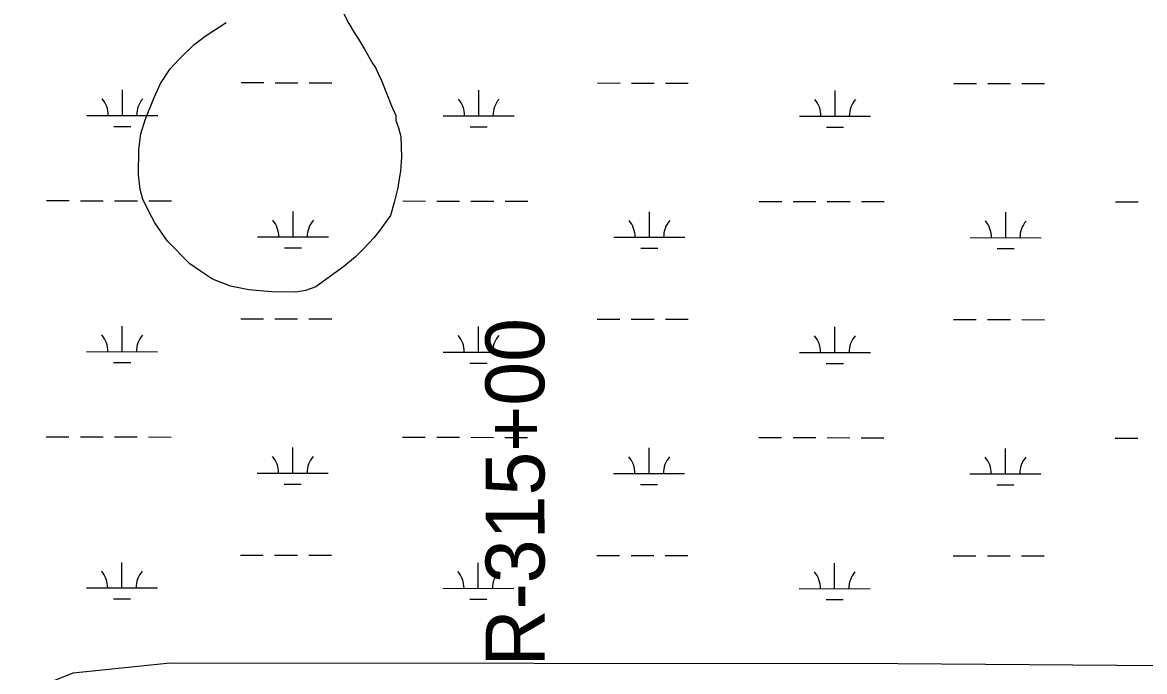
# Model space of a CAD drawing. Extents: x 3148686 to 3186545, y 916144 to 941516.
# Drawn here: x 3169145 to 3170725, y 934260 to 935174 of the extents above; entities that cross this region are included whole.
import ezdxf

# ---------------------------------------------------------------- set-up
doc = ezdxf.new("R2010")
doc.units = 0
for name, color, linetype in [('V-RIVR-RANG-IDEN', 7, 'Continuous'), ('V-SITE-VEGE', 7, 'Continuous'), ('V-TOPO-SHOR', 7, 'Continuous'), ('V-WETL-SWMP', 7, 'Continuous')]:
    doc.layers.add(name, color=color, linetype=linetype)

msp = doc.modelspace()

# ---------------------------------------------------------------- linework, layer by layer
at = {"layer": 'V-SITE-VEGE'}
for p, q in [((3169597.6, 935185.7), (3169604.8, 935172.1)), ((3169402.5, 935154.5), (3169432.1, 935173.8)), ((3169604.8, 935172.1), (3169612, 935159.8)), ((3169386.4, 935142.4), (3169402.5, 935154.5)), ((3169612, 935159.8), (3169616.9, 935152.4)), ((3169616.9, 935152.4), (3169626.5, 935136.4)), ((3169365.4, 935121.8), (3169386.4, 935142.4)), ((3169626.5, 935136.4), (3169638.6, 935115.4)), ((3169353, 935108.4), (3169365.4, 935121.8)), ((3169339.3, 935087.7), (3169353, 935108.4)), ((3169638.6, 935115.4), (3169642.2, 935110.5)), ((3169642.2, 935110.5), (3169645.8, 935101.9)), ((3169330.5, 935068.2), (3169339.3, 935087.7)), ((3169645.8, 935101.9), (3169650.6, 935092)), ((3169650.6, 935092), (3169664.9, 935056.4)), ((3169318, 935036.5), (3169330.5, 935068.2)), ((3169664.9, 935056.4), (3169670.9, 935042.8)), ((3169670.9, 935042.8), (3169670.9, 935035.5)), ((3169311.7, 935016.9), (3169318, 935036.5)), ((3169670.9, 935035.5), (3169674.5, 935025.6)), ((3169674.5, 935025.6), (3169678, 935013.3)), ((3169309, 934994.9), (3169311.7, 935016.9)), ((3169678, 935013.3), (3169678.9, 934983.9)), ((3169308.6, 934959.3), (3169309, 934994.9)), ((3169678.9, 934983.9), (3169677.5, 934964.3)), ((3169677.5, 934964.3), (3169674.9, 934950.9)), ((3169310.9, 934938.5), (3169308.6, 934959.3)), ((3169674.9, 934950.9), (3169673.6, 934941.1)), ((3169314.4, 934925), (3169310.9, 934938.5)), ((3169673.6, 934941.1), (3169668.5, 934920.3)), ((3169322.9, 934907.7), (3169314.4, 934925)), ((3169668.5, 934920.3), (3169663.4, 934902)), ((3169331.3, 934891.7), (3169322.9, 934907.7)), ((3169663.4, 934902), (3169647.3, 934880.1)), ((3169349.4, 934865.8), (3169331.3, 934891.7)), ((3169380.9, 934833.7), (3169349.4, 934865.8)), ((3169639.9, 934870.3), (3169626.2, 934855.8)), ((3169647.3, 934880.1), (3169639.9, 934870.3)), ((3169626.2, 934855.8), (3169613.9, 934843.6)), ((3169395.6, 934823.7), (3169380.9, 934833.7)), ((3169613.9, 934843.6), (3169597.8, 934830.3)), ((3169412.6, 934812.5), (3169395.6, 934823.7)), ((3169597.8, 934830.3), (3169558.3, 934801.3)), ((3169424.8, 934807.5), (3169412.6, 934812.5)), ((3169438.2, 934802.5), (3169424.8, 934807.5)), ((3169463.9, 934797.3), (3169438.2, 934802.5)), ((3169495.7, 934794.6), (3169463.9, 934797.3)), ((3169530.1, 934794.2), (3169495.7, 934794.6)), ((3169543.6, 934796.5), (3169530.1, 934794.2)), ((3169558.3, 934801.3), (3169543.6, 934796.5))]:
    msp.add_line(p, q, dxfattribs=at)
at = {"layer": 'V-TOPO-SHOR'}
msp.add_lwpolyline([(3169144.9, 934229.3), (3169216.6, 934257.9), (3169352.8, 934272.1), (3170377.7, 934271), (3172535, 934254.4), (3172900.5, 934261.2), (3173000.9, 934275.4), (3173108.4, 934268.1), (3174298.1, 934252.5), (3175136.6, 934251.7), (3175409, 934287.2), (3175953.7, 934258), (3176433.8, 934243.1), (3177007.2, 934242.5), (3177523.3, 934277.8), (3177924.6, 934277.4), (3179171.7, 934276.1), (3179501.4, 934290.1), (3179544.4, 934282.8), (3179558.7, 934254.2), (3179585.5, 934211.6)], dxfattribs=at)
at = {"layer": 'V-WETL-SWMP'}
for p, q in [((3169452.9, 935089.1), (3169484.9, 935089.1)), ((3169500.9, 935089), (3169532.9, 935089)), ((3169548.9, 935089), (3169580.9, 935089)), ((3169954.8, 935088.6), (3169986.8, 935088.5)), ((3170002.8, 935088.5), (3170034.8, 935088.5)), ((3170050.8, 935088.5), (3170082.8, 935088.4)), ((3170456.7, 935088), (3170488.7, 935088)), ((3170504.7, 935088), (3170536.7, 935088)), ((3170552.7, 935087.9), (3170584.7, 935087.9)), ((3169285.8, 935042.8), (3169285.8, 935078.8)), ((3169787.7, 935042.3), (3169787.7, 935078.3)), ((3170289.6, 935041.8), (3170289.6, 935077.8)), ((3169235.8, 935042.9), (3169335.8, 935042.8)), ((3169737.7, 935042.4), (3169837.7, 935042.3)), ((3170239.6, 935041.8), (3170339.6, 935041.7)), ((3169273.8, 935027.4), (3169297.8, 935027.4)), ((3169775.7, 935026.9), (3169799.7, 935026.9)), ((3170277.6, 935026.4), (3170301.6, 935026.3)), ((3169178.8, 934922.9), (3169210.8, 934922.9)), ((3169226.8, 934922.8), (3169258.8, 934922.8)), ((3169274.8, 934922.8), (3169306.8, 934922.8)), ((3169322.8, 934922.7), (3169354.8, 934922.7)), ((3169680.7, 934922.4), (3169712.7, 934922.3)), ((3169728.7, 934922.3), (3169760.7, 934922.3)), ((3169776.7, 934922.3), (3169808.7, 934922.2)), ((3169824.7, 934922.2), (3169856.7, 934922.2)), ((3170182.6, 934921.8), (3170214.6, 934921.8)), ((3170230.6, 934921.8), (3170262.6, 934921.7)), ((3170278.6, 934921.7), (3170310.6, 934921.7)), ((3170326.6, 934921.7), (3170358.6, 934921.6)), ((3170684.5, 934921.3), (3170716.5, 934921.3)), ((3169526.1, 934871.8), (3169526.1, 934907.8)), ((3170028, 934871.2), (3170028, 934907.2)), ((3170529.9, 934870.7), (3170529.9, 934906.7)), ((3169476.1, 934871.8), (3169576.1, 934871.7)), ((3169978, 934871.3), (3170078, 934871.2)), ((3170479.9, 934870.8), (3170579.9, 934870.7)), ((3169514.1, 934856.4), (3169538.1, 934856.3)), ((3170016, 934855.8), (3170040, 934855.8)), ((3170517.9, 934855.3), (3170541.9, 934855.3)), ((3169452.5, 934756.4), (3169484.5, 934756.4)), ((3169500.5, 934756.4), (3169532.5, 934756.3)), ((3169548.5, 934756.3), (3169580.5, 934756.3)), ((3169954.5, 934755.9), (3169986.5, 934755.9)), ((3170002.5, 934755.8), (3170034.5, 934755.8)), ((3170050.5, 934755.8), (3170082.5, 934755.8)), ((3170456.4, 934755.4), (3170488.4, 934755.3)), ((3170504.4, 934755.3), (3170536.4, 934755.3)), ((3170552.4, 934755.3), (3170584.4, 934755.2)), ((3169285.4, 934710.2), (3169285.5, 934746.2)), ((3169787.3, 934709.6), (3169787.4, 934745.6)), ((3170289.2, 934709.1), (3170289.3, 934745.1)), ((3169235.4, 934710.2), (3169335.4, 934710.1)), ((3169737.3, 934709.7), (3169837.3, 934709.6)), ((3170239.2, 934709.2), (3170339.2, 934709.1)), ((3169273.4, 934694.8), (3169297.4, 934694.7)), ((3169775.3, 934694.2), (3169799.3, 934694.2)), ((3170277.2, 934693.7), (3170301.2, 934693.7)), ((3169178.5, 934590.2), (3169210.5, 934590.2)), ((3169226.5, 934590.2), (3169258.5, 934590.1)), ((3169274.5, 934590.1), (3169306.5, 934590.1)), ((3169322.5, 934590.1), (3169354.5, 934590)), ((3169680.4, 934589.7), (3169712.4, 934589.6)), ((3169728.4, 934589.6), (3169760.4, 934589.6)), ((3169776.4, 934589.6), (3169808.4, 934589.5)), ((3169824.4, 934589.5), (3169856.4, 934589.5)), ((3170182.3, 934589.2), (3170214.3, 934589.1)), ((3170230.3, 934589.1), (3170262.3, 934589.1)), ((3170278.3, 934589.1), (3170310.3, 934589)), ((3170326.3, 934589), (3170358.3, 934589)), ((3170684.2, 934588.6), (3170716.2, 934588.6)), ((3169525.7, 934539.1), (3169525.8, 934575.1)), ((3170027.6, 934538.6), (3170027.7, 934574.6)), ((3170529.5, 934538), (3170529.6, 934574)), ((3169475.7, 934539.2), (3169575.7, 934539.1)), ((3169977.6, 934538.6), (3170077.6, 934538.5)), ((3170479.5, 934538.1), (3170579.5, 934538)), ((3169513.7, 934523.7), (3169537.7, 934523.7)), ((3170015.6, 934523.2), (3170039.6, 934523.1)), ((3170517.5, 934522.6), (3170541.5, 934522.6)), ((3169452.2, 934423.7), (3169484.2, 934423.7)), ((3169500.2, 934423.7), (3169532.2, 934423.7)), ((3169548.2, 934423.6), (3169580.2, 934423.6)), ((3169954.1, 934423.2), (3169986.1, 934423.2)), ((3170002.1, 934423.2), (3170034.1, 934423.1)), ((3170050.1, 934423.1), (3170082.1, 934423.1)), ((3170456, 934422.7), (3170488, 934422.7)), ((3170504, 934422.6), (3170536, 934422.6)), ((3170552, 934422.6), (3170584, 934422.6)), ((3169285.1, 934377.5), (3169285.1, 934413.5)), ((3169787, 934377), (3169787, 934413)), ((3170288.9, 934376.4), (3170288.9, 934412.4)), ((3169235.1, 934377.5), (3169335.1, 934377.4)), ((3169737, 934377), (3169837, 934376.9)), ((3170238.9, 934376.5), (3170338.9, 934376.4)), ((3169273.1, 934362.1), (3169297.1, 934362.1)), ((3169775, 934361.5), (3169799, 934361.5)), ((3170276.9, 934361), (3170300.9, 934361))]:
    msp.add_line(p, q, dxfattribs=at)
for centre, start, end in [((3169230.5, 935043.4), 359.1678, 40.7115), ((3169341, 935043.3), 139.1678, 180.7115), ((3169732.4, 935042.8), 359.1678, 40.7115), ((3169842.9, 935042.7), 139.1678, 180.7115), ((3170234.4, 935042.3), 359.1678, 40.7115), ((3170344.8, 935042.2), 139.1678, 180.7115), ((3169470.8, 934872.3), 359.1678, 40.7115), ((3169581.3, 934872.2), 139.1678, 180.7115), ((3169972.7, 934871.8), 359.1678, 40.7115), ((3170083.2, 934871.7), 139.1678, 180.7115), ((3170474.6, 934871.3), 359.1678, 40.7115), ((3170585.1, 934871.1), 139.1678, 180.7115), ((3169230.2, 934710.7), 359.1678, 40.7115), ((3169340.7, 934710.6), 139.1678, 180.7115), ((3169732.1, 934710.2), 359.1678, 40.7115), ((3169842.6, 934710.1), 139.1678, 180.7115), ((3170234, 934709.6), 359.1678, 40.7115), ((3170344.5, 934709.5), 139.1678, 180.7115), ((3169470.5, 934539.6), 359.1678, 40.7115), ((3169581, 934539.5), 139.1678, 180.7115), ((3169972.4, 934539.1), 359.1678, 40.7115), ((3170082.9, 934539), 139.1678, 180.7115), ((3170474.3, 934538.6), 359.1678, 40.7115), ((3170584.8, 934538.5), 139.1678, 180.7115), ((3169229.8, 934378), 359.1678, 40.7115), ((3169340.3, 934377.9), 139.1678, 180.7115), ((3169731.7, 934377.5), 359.1678, 40.7115), ((3169842.2, 934377.4), 139.1678, 180.7115), ((3170233.7, 934377), 359.1678, 40.7115), ((3170344.1, 934376.9), 139.1678, 180.7115)]:
    msp.add_arc(centre, 35.2, start, end, dxfattribs=at)

# ---------------------------------------------------------------- texts
at = {"layer": 'V-RIVR-RANG-IDEN'}
msp.add_text('R-315+00', height=83, rotation=90.0661, dxfattribs=at).set_placement((3169880.5, 934267))

doc.saveas('drawing.dxf')
